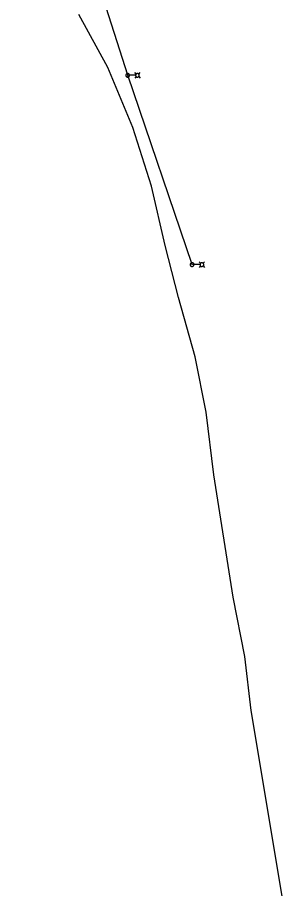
# Model space of a CAD drawing. Extents: x 600849 to 606371, y 330010 to 403088.
# Drawn here: x 602572 to 602891, y 386091 to 387129 of the extents above; entities that cross this region are included whole.
import ezdxf

# ---------------------------------------------------------------- set-up
doc = ezdxf.new("R2010")
doc.units = 0
for name, color, linetype in [('E_LTG', 7, 'Continuous'), ('E_LTG_CID', 7, 'Continuous'), ('E_UTL_FO_UG_QWEST', 7, 'Continuous')]:
    doc.layers.add(name, color=color, linetype=linetype)

msp = doc.modelspace()

# ---------------------------------------------------------------- linework, layer by layer
at = {"layer": 'E_LTG'}
for points in [[(602713.8, 387061.5), (602712, 387063.3)], [(602716.8, 387061.5), (602718.6, 387063.3)], [(602705.9, 387060), (602705.8, 387060.4), (602705.7, 387060.8), (602705.5, 387061.1), (602705.3, 387061.5), (602705, 387061.7), (602704.6, 387061.9), (602704.2, 387062.1), (602703.8, 387062.1), (602703.4, 387062.1), (602703, 387062), (602702.6, 387061.9), (602702.3, 387061.6), (602702, 387061.3), (602701.8, 387061), (602701.6, 387060.6), (602701.5, 387060.2), (602701.5, 387059.8), (602701.6, 387059.4), (602701.8, 387059), (602702, 387058.6), (602702.3, 387058.3), (602702.6, 387058.1), (602703, 387057.9), (602703.4, 387057.8), (602703.8, 387057.8), (602704.2, 387057.9), (602704.6, 387058), (602705, 387058.2), (602705.3, 387058.5), (602705.5, 387058.8), (602705.7, 387059.2), (602705.8, 387059.6), (602705.9, 387060)], [(602703.9, 387060), (602703.9, 387060), (602703.8, 387060), (602703.8, 387060.1), (602703.8, 387060.1), (602703.8, 387060.1), (602703.8, 387060.1), (602703.7, 387060.1), (602703.7, 387060.1), (602703.7, 387060.1), (602703.6, 387060.1), (602703.6, 387060.1), (602703.6, 387060.1), (602703.6, 387060.1), (602703.5, 387060), (602703.5, 387060), (602703.5, 387060), (602703.5, 387060), (602703.5, 387059.9), (602703.5, 387059.9), (602703.6, 387059.9), (602703.6, 387059.8), (602703.6, 387059.8), (602703.6, 387059.8), (602703.7, 387059.8), (602703.7, 387059.8), (602703.7, 387059.8), (602703.8, 387059.8), (602703.8, 387059.8), (602703.8, 387059.9), (602703.8, 387059.9), (602703.8, 387059.9), (602703.9, 387059.9), (602703.9, 387060)], [(602713.1, 387060), (602705.9, 387060)], [(602713.8, 387058.4), (602712, 387056.7)], [(602717.5, 387060), (602717.4, 387060.4), (602717.3, 387060.8), (602717.1, 387061.1), (602716.9, 387061.5), (602716.6, 387061.7), (602716.2, 387061.9), (602715.8, 387062.1), (602715.4, 387062.1), (602715, 387062.1), (602714.6, 387062), (602714.2, 387061.9), (602713.9, 387061.6), (602713.6, 387061.3), (602713.4, 387061), (602713.2, 387060.6), (602713.1, 387060.2), (602713.1, 387059.8), (602713.2, 387059.4), (602713.4, 387059), (602713.6, 387058.6), (602713.9, 387058.3), (602714.2, 387058.1), (602714.6, 387057.9), (602715, 387057.8), (602715.4, 387057.8), (602715.8, 387057.9), (602716.2, 387058), (602716.6, 387058.2), (602716.9, 387058.5), (602717.1, 387058.8), (602717.3, 387059.2), (602717.4, 387059.6), (602717.5, 387060)], [(602716.8, 387058.4), (602718.6, 387056.7)], [(602782.6, 386834.5), (602782.6, 386834.9), (602782.5, 386835.3), (602782.3, 386835.6), (602782, 386836), (602781.7, 386836.2), (602781.3, 386836.4), (602780.9, 386836.6), (602780.5, 386836.6), (602780.1, 386836.6), (602779.7, 386836.5), (602779.3, 386836.3), (602779, 386836.1), (602778.7, 386835.8), (602778.5, 386835.4), (602778.3, 386835.1), (602778.3, 386834.7), (602778.3, 386834.2), (602778.3, 386833.8), (602778.5, 386833.5), (602778.7, 386833.1), (602779, 386832.8), (602779.3, 386832.6), (602779.7, 386832.4), (602780.1, 386832.3), (602780.5, 386832.3), (602780.9, 386832.3), (602781.3, 386832.5), (602781.7, 386832.7), (602782, 386833), (602782.3, 386833.3), (602782.5, 386833.6), (602782.6, 386834), (602782.6, 386834.5)], [(602790.5, 386836), (602788.7, 386837.8)], [(602794.2, 386834.5), (602794.2, 386834.9), (602794.1, 386835.3), (602793.9, 386835.6), (602793.6, 386836), (602793.3, 386836.2), (602792.9, 386836.4), (602792.5, 386836.6), (602792.1, 386836.6), (602791.7, 386836.6), (602791.3, 386836.5), (602790.9, 386836.3), (602790.6, 386836.1), (602790.3, 386835.8), (602790.1, 386835.4), (602789.9, 386835.1), (602789.9, 386834.7), (602789.9, 386834.2), (602789.9, 386833.8), (602790.1, 386833.5), (602790.3, 386833.1), (602790.6, 386832.8), (602790.9, 386832.6), (602791.3, 386832.4), (602791.7, 386832.3), (602792.1, 386832.3), (602792.5, 386832.3), (602792.9, 386832.5), (602793.3, 386832.7), (602793.6, 386833), (602793.9, 386833.3), (602794.1, 386833.6), (602794.2, 386834), (602794.2, 386834.5)], [(602793.6, 386836), (602795.3, 386837.8)], [(602780.6, 386834.5), (602780.6, 386834.5), (602780.6, 386834.5), (602780.6, 386834.5), (602780.6, 386834.6), (602780.5, 386834.6), (602780.5, 386834.6), (602780.5, 386834.6), (602780.4, 386834.6), (602780.4, 386834.6), (602780.4, 386834.6), (602780.3, 386834.6), (602780.3, 386834.6), (602780.3, 386834.6), (602780.3, 386834.5), (602780.3, 386834.5), (602780.3, 386834.5), (602780.3, 386834.4), (602780.3, 386834.4), (602780.3, 386834.4), (602780.3, 386834.4), (602780.3, 386834.3), (602780.3, 386834.3), (602780.4, 386834.3), (602780.4, 386834.3), (602780.4, 386834.3), (602780.5, 386834.3), (602780.5, 386834.3), (602780.5, 386834.3), (602780.6, 386834.3), (602780.6, 386834.4), (602780.6, 386834.4), (602780.6, 386834.4), (602780.6, 386834.5)], [(602789.8, 386834.5), (602782.6, 386834.5)], [(602790.5, 386832.9), (602788.7, 386831.2)], [(602793.6, 386832.9), (602795.3, 386831.2)]]:
    msp.add_lwpolyline(points, dxfattribs=at)
at = {"layer": 'E_LTG_CID'}
msp.add_lwpolyline([(602780.4, 386834.5), (602703.7, 387060), (602642.5, 387251.6), (602572.3, 387436.1)], dxfattribs=at)
at = {"layer": 'E_UTL_FO_UG_QWEST'}
msp.add_lwpolyline([(602890.6, 386065.4), (602850.8, 386303.3), (602843.2, 386367.8), (602829.5, 386438.3), (602806.2, 386584.2), (602797.3, 386658.6), (602784.2, 386724.6), (602764.3, 386795.3), (602748.4, 386857.1), (602732.1, 386927.9), (602709.9, 386997.6), (602680.2, 387069.2), (602645.4, 387132.5)], dxfattribs=at)

doc.saveas('drawing.dxf')
